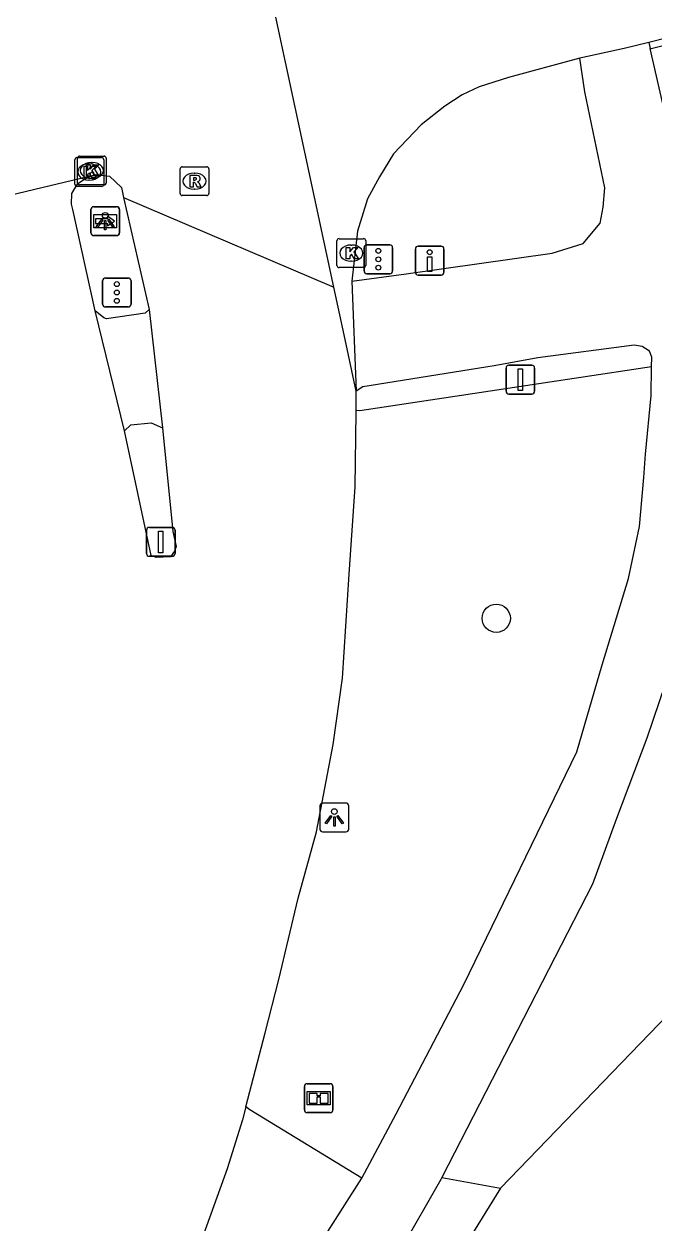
# Model space of a CAD drawing. Extents: x 162880 to 165536, y 384011 to 385179.
# Drawn here: x 164590.67 to 164612.46, y 385041.01 to 385082.51 of the extents above; entities that cross this region are included whole.
import ezdxf

# ---------------------------------------------------------------- set-up
doc = ezdxf.new("R2010")
doc.units = 0
for name, color, linetype in [('IMGEO_Boom', 7, 'Continuous'), ('IMGEO_Drukknoppaal', 7, 'Continuous'), ('IMGEO_Fietspad_open', 7, 'Continuous'), ('IMGEO_Groenvoorziening', 7, 'Continuous'), ('IMGEO_Informatiebord', 7, 'Continuous'), ('IMGEO_Kolk', 7, 'Continuous'), ('IMGEO_Lichtpunt', 7, 'Continuous'), ('IMGEO_OVBaan_gesloten', 7, 'Continuous'), ('IMGEO_Rijbaan_lokaal_gesloten', 7, 'Continuous'), ('IMGEO_Rijbaan_regionaal_gesloten', 7, 'Continuous'), ('IMGEO_Rioolput', 7, 'Continuous'), ('IMGEO_Verkeersbordpaal', 7, 'Continuous'), ('IMGEO_Verkeerseiland_open', 7, 'Continuous'), ('IMGEO_Verkeersregelinstallatiepaal', 7, 'Continuous'), ('IMGEO_Voetpad_open', 7, 'Continuous'), ('IMGEO_Wegwijzer', 7, 'Continuous')]:
    doc.layers.add(name, color=color, linetype=linetype)

msp = doc.modelspace()

# ---------------------------------------------------------------- linework, layer by layer
at = {"layer": 'IMGEO_Boom'}
msp.add_circle((164607.03, 385061.921), 0.489, dxfattribs=at)
at = {"layer": 'IMGEO_Drukknoppaal'}
for p, q in [((164604.228, 385073.91), (164604.228, 385074.71)), ((164604.228, 385074.71), (164604.228, 385073.91)), ((164604.328, 385074.81), (164605.118, 385074.81)), ((164605.118, 385074.81), (164604.328, 385074.81)), ((164605.218, 385074.71), (164605.218, 385073.91)), ((164605.218, 385073.91), (164605.218, 385074.71)), ((164605.118, 385073.81), (164604.328, 385073.81)), ((164604.328, 385073.81), (164605.118, 385073.81))]:
    msp.add_line(p, q, dxfattribs=at)
msp.add_lwpolyline([(164604.798, 385074.435), (164604.798, 385073.935), (164604.648, 385073.935), (164604.648, 385074.435), (164604.798, 385074.435)], dxfattribs=at)
msp.add_circle((164604.723, 385074.6), 0.085, dxfattribs=at)
for centre, start, end in [((164604.328, 385074.71), 90, 180), ((164604.328, 385074.71), 90, 180), ((164605.118, 385074.71), 0, 90), ((164605.118, 385074.71), 360, 90), ((164604.328, 385073.91), 180, 270), ((164604.328, 385073.91), 180, 270), ((164605.118, 385073.91), 270, 0), ((164605.118, 385073.91), 270, 0)]:
    msp.add_arc(centre, 0.1, start, end, dxfattribs=at)
at = {"layer": 'IMGEO_Fietspad_open'}
for points in [[(164612.311, 385081.867), (164612.364, 385081.651)], [(164613.279, 385077.671), (164612.364, 385081.651)], [(164602.031, 385073.594), (164603.907, 385073.857), (164608.969, 385074.566), (164610.041, 385074.903), (164610.624, 385075.603), (164610.734, 385076.158), (164610.795, 385076.829), (164610.102, 385080.149), (164609.926, 385081.32)], [(164595.001, 385072.611), (164594.869, 385072.492), (164593.524, 385072.298), (164593.435, 385072.322), (164593.14, 385072.567)], [(164612.412, 385070.632), (164612.419, 385070.962), (164612.339, 385071.176), (164612.088, 385071.339), (164611.811, 385071.386), (164608.473, 385070.946), (164606.958, 385070.669), (164602.407, 385069.933), (164602.181, 385069.784)], [(164602.374, 385042.534), (164603.567, 385044.765), (164605.912, 385049.235), (164609.827, 385057.3), (164610.703, 385060.313), (164611.609, 385063.296), (164611.988, 385065.101), (164612.143, 385066.799), (164612.203, 385067.603), (164612.398, 385069.637), (164612.412, 385070.632)], [(164614.637, 385069.386), (164614.677, 385068.661), (164614.632, 385067.781), (164614.603, 385067.496), (164614.448, 385065.965), (164614.26, 385064.83), (164614.085, 385063.963), (164613.807, 385062.809), (164613.099, 385060.291), (164612.245, 385057.775), (164611.199, 385054.988), (164610.359, 385052.718), (164605.146, 385042.553)], [(164594.145, 385068.416), (164594.366, 385068.623), (164595.075, 385068.691), (164595.469, 385068.518)], [(164600.955, 385040.305), (164602.374, 385042.534)], [(164605.146, 385042.553), (164605.111, 385042.484), (164603.739, 385040.09)]]:
    msp.add_lwpolyline(points, dxfattribs=at)
at = {"layer": 'IMGEO_Groenvoorziening'}
msp.add_lwpolyline([(164607.181, 385042.191), (164614.923, 385050.207)], dxfattribs=at)
at = {"layer": 'IMGEO_Informatiebord'}
for p, q in [((164600.383, 385044.901), (164600.383, 385045.701)), ((164600.383, 385045.701), (164600.383, 385044.901)), ((164600.483, 385045.801), (164601.273, 385045.801)), ((164601.273, 385045.801), (164600.483, 385045.801)), ((164601.373, 385045.701), (164601.373, 385044.901)), ((164601.373, 385044.901), (164601.373, 385045.701)), ((164601.273, 385044.801), (164600.483, 385044.801)), ((164600.483, 385044.801), (164601.273, 385044.801))]:
    msp.add_line(p, q, dxfattribs=at)
for points in [[(164600.484, 385045.533), (164601.272, 385045.533), (164601.272, 385045.069), (164600.484, 385045.069), (164600.484, 385045.533)], [(164600.549, 385045.468), (164600.549, 385045.134), (164600.824, 385045.134), (164600.825, 385045.347), (164600.929, 385045.348), (164600.93, 385045.134), (164601.207, 385045.134), (164601.207, 385045.468), (164600.931, 385045.468), (164600.931, 385045.388), (164600.825, 385045.388), (164600.825, 385045.468), (164600.549, 385045.468)]]:
    msp.add_lwpolyline(points, dxfattribs=at)
for centre, start, end in [((164600.483, 385045.701), 90, 180), ((164600.483, 385045.701), 90, 180), ((164601.273, 385045.701), 0, 90), ((164601.273, 385045.701), 360, 90), ((164600.483, 385044.901), 180, 270), ((164600.483, 385044.901), 180, 270), ((164601.273, 385044.901), 270, 0), ((164601.273, 385044.901), 270, 0)]:
    msp.add_arc(centre, 0.1, start, end, dxfattribs=at)
at = {"layer": 'IMGEO_Kolk'}
for p, q in [((164592.429, 385076.952), (164592.429, 385077.804)), ((164592.504, 385077.878), (164593.356, 385077.878)), ((164592.518, 385077.003), (164592.518, 385077.855)), ((164592.593, 385077.929), (164593.445, 385077.929)), ((164593.43, 385077.804), (164593.43, 385076.952)), ((164593.519, 385077.855), (164593.519, 385077.003)), ((164592.917, 385077.658), (164592.942, 385077.658)), ((164593.006, 385077.709), (164593.031, 385077.709)), ((164592.94, 385077.098), (164592.915, 385077.098)), ((164593.029, 385077.149), (164593.004, 385077.149)), ((164593.356, 385076.878), (164592.504, 385076.878)), ((164593.445, 385076.929), (164592.593, 385076.929)), ((164601.509, 385074.143), (164601.509, 385074.995)), ((164601.584, 385075.069), (164602.436, 385075.069)), ((164602.51, 385074.995), (164602.51, 385074.143)), ((164601.997, 385074.849), (164602.022, 385074.849)), ((164602.436, 385074.069), (164601.584, 385074.069)), ((164602.02, 385074.289), (164601.995, 385074.289))]:
    msp.add_line(p, q, dxfattribs=at)
for points in [[(164592.429, 385076.952), (164592.429, 385077.804)], [(164592.504, 385077.878), (164593.356, 385077.878)], [(164592.518, 385077.003), (164592.518, 385077.855)], [(164592.593, 385077.929), (164593.445, 385077.929)], [(164593.43, 385077.804), (164593.43, 385076.952)], [(164593.519, 385077.855), (164593.519, 385077.003)], [(164592.75, 385077.578), (164592.873, 385077.578), (164592.873, 385077.427), (164593.003, 385077.578), (164593.167, 385077.578), (164593.021, 385077.427), (164593.174, 385077.178), (164593.022, 385077.178), (164592.937, 385077.342), (164592.873, 385077.275), (164592.873, 385077.178), (164592.75, 385077.178), (164592.75, 385077.578)], [(164592.839, 385077.629), (164592.962, 385077.629), (164592.962, 385077.478), (164593.092, 385077.629), (164593.256, 385077.629), (164593.11, 385077.478), (164593.263, 385077.229), (164593.111, 385077.229), (164593.026, 385077.393), (164592.962, 385077.326), (164592.962, 385077.229), (164592.839, 385077.229), (164592.839, 385077.629)], [(164593.356, 385076.878), (164592.504, 385076.878)], [(164593.445, 385076.929), (164592.593, 385076.929)], [(164601.509, 385074.143), (164601.509, 385074.995)], [(164601.584, 385075.069), (164602.436, 385075.069)], [(164602.51, 385074.995), (164602.51, 385074.143)], [(164601.83, 385074.769), (164601.953, 385074.769), (164601.953, 385074.618), (164602.083, 385074.769), (164602.247, 385074.769), (164602.101, 385074.618), (164602.254, 385074.369), (164602.102, 385074.369), (164602.017, 385074.533), (164601.953, 385074.466), (164601.953, 385074.369), (164601.83, 385074.369), (164601.83, 385074.769)], [(164602.436, 385074.069), (164601.584, 385074.069)]]:
    msp.add_lwpolyline(points, dxfattribs=at)
for centre, start, end in [((164592.506, 385077.802), 91.552, 178.448), ((164592.506, 385077.802), 91.552, 178.448), ((164592.595, 385077.853), 91.552, 178.448), ((164592.595, 385077.853), 91.552, 178.448), ((164593.354, 385077.802), 1.552, 88.448), ((164593.354, 385077.802), 1.552, 88.448), ((164593.443, 385077.853), 1.552, 88.448), ((164593.443, 385077.853), 1.552, 88.448), ((164592.595, 385077.005), 181.552, 268.448), ((164592.595, 385077.005), 181.552, 268.448), ((164593.443, 385077.005), 271.552, 358.448), ((164593.443, 385077.005), 271.552, 358.448), ((164592.506, 385076.954), 181.552, 268.448), ((164592.506, 385076.954), 181.552, 268.448), ((164593.354, 385076.954), 271.552, 358.448), ((164593.354, 385076.954), 271.552, 358.448), ((164601.586, 385074.993), 91.552, 178.448), ((164601.586, 385074.993), 91.552, 178.448), ((164602.434, 385074.993), 1.552, 88.448), ((164602.434, 385074.993), 1.552, 88.448), ((164601.586, 385074.145), 181.552, 268.448), ((164601.586, 385074.145), 181.552, 268.448), ((164602.434, 385074.145), 271.552, 358.448), ((164602.434, 385074.145), 271.552, 358.448)]:
    msp.add_arc(centre, 0.0765, start, end, dxfattribs=at)
for centre, major_axis, ratio, start_param, end_param in [((164592.916, 385077.378), (-0.387, 0.002), 0.722429, 4.712389, 7.853982), ((164593.005, 385077.429), (-0.387, 0.002), 0.722429, 4.712389, 7.853982), ((164592.941, 385077.378), (-0.39, 0.002), 0.717154, 1.570796, 4.712389), ((164593.03, 385077.429), (-0.39, 0.002), 0.717154, 1.570796, 4.712389), ((164601.996, 385074.569), (-0.387, 0.002), 0.722429, 4.712389, 7.853982), ((164602.021, 385074.569), (-0.39, 0.002), 0.717154, 1.570796, 4.712389)]:
    msp.add_ellipse(centre, major_axis=major_axis, ratio=ratio, start_param=start_param, end_param=end_param, dxfattribs=at)
at = {"layer": 'IMGEO_Lichtpunt'}
for p, q in [((164593.888, 385076.174), (164593.08, 385076.174)), ((164593.888, 385076.174), (164593.08, 385076.174)), ((164592.986, 385076.079), (164592.986, 385075.272)), ((164592.986, 385076.079), (164592.986, 385075.272)), ((164593.982, 385075.272), (164593.982, 385076.079)), ((164593.982, 385075.272), (164593.982, 385076.079)), ((164593.08, 385075.178), (164593.888, 385075.178)), ((164593.08, 385075.178), (164593.888, 385075.178)), ((164600.921, 385055.429), (164600.921, 385054.622)), ((164600.921, 385055.429), (164600.921, 385054.622)), ((164601.823, 385055.524), (164601.015, 385055.524)), ((164601.823, 385055.524), (164601.015, 385055.524)), ((164601.917, 385054.622), (164601.917, 385055.429)), ((164601.917, 385054.622), (164601.917, 385055.429)), ((164601.015, 385054.528), (164601.823, 385054.528)), ((164601.015, 385054.528), (164601.823, 385054.528))]:
    msp.add_line(p, q, dxfattribs=at)
for points in [[(164593.36, 385075.743), (164593.399, 385075.715), (164593.211, 385075.453), (164593.173, 385075.48), (164593.36, 385075.743)], [(164593.572, 385075.715), (164593.61, 385075.742), (164593.797, 385075.48), (164593.758, 385075.452), (164593.572, 385075.715)], [(164593.462, 385075.695), (164593.509, 385075.695), (164593.509, 385075.373), (164593.462, 385075.373), (164593.462, 385075.695)], [(164601.295, 385055.093), (164601.334, 385055.065), (164601.146, 385054.803), (164601.108, 385054.83), (164601.295, 385055.093)], [(164601.397, 385055.045), (164601.444, 385055.045), (164601.444, 385054.723), (164601.397, 385054.723), (164601.397, 385055.045)], [(164601.507, 385055.065), (164601.545, 385055.092), (164601.732, 385054.83), (164601.693, 385054.802), (164601.507, 385055.065)]]:
    msp.add_lwpolyline(points, dxfattribs=at)
for centre in [(164593.485, 385075.877), (164601.42, 385055.227)]:
    msp.add_circle(centre, 0.0994, dxfattribs=at)
for centre, start, end in [((164593.08, 385076.079), 90, 180), ((164593.08, 385076.079), 90, 180), ((164593.888, 385076.079), 0, 90), ((164593.888, 385076.079), 0, 90), ((164593.08, 385075.272), 180, 270), ((164593.08, 385075.272), 180, 270), ((164593.888, 385075.272), 270, 0), ((164593.888, 385075.272), 270, 360), ((164601.015, 385055.429), 90, 180), ((164601.015, 385055.429), 90, 180), ((164601.823, 385055.429), 0, 90), ((164601.823, 385055.429), 0, 90), ((164601.015, 385054.622), 180, 270), ((164601.015, 385054.622), 180, 270), ((164601.823, 385054.622), 270, 0), ((164601.823, 385054.622), 270, 360)]:
    msp.add_arc(centre, 0.0946, start, end, dxfattribs=at)
at = {"layer": 'IMGEO_OVBaan_gesloten'}
for points in [[(164653.471, 385091.23), (164647.874, 385090.014), (164637.467, 385087.663), (164625.32, 385084.938), (164617.099, 385083.003), (164615.044, 385082.558), (164612.311, 385081.867)], [(164601.404, 385073.395), (164599.393, 385082.742)], [(164612.311, 385081.867), (164611.464, 385081.653), (164609.926, 385081.32)], [(164609.926, 385081.32), (164607.456, 385080.646), (164606.435, 385080.331), (164605.847, 385080.051), (164605.249, 385079.662), (164604.433, 385079.011), (164603.47, 385078.003), (164602.988, 385077.216), (164602.57, 385076.449), (164602.218, 385075.325), (164602.031, 385073.594)], [(164602.181, 385069.784), (164601.761, 385071.739), (164601.404, 385073.395)], [(164602.031, 385073.594), (164602.181, 385069.784)]]:
    msp.add_lwpolyline(points, dxfattribs=at)
at = {"layer": 'IMGEO_Rijbaan_lokaal_gesloten'}
for points in [[(164593.14, 385072.567), (164592.355, 385076.076), (164592.312, 385076.268), (164592.329, 385076.632), (164592.532, 385076.975), (164592.804, 385077.152), (164593.169, 385077.289)], [(164594.121, 385076.499), (164595.001, 385072.611)], [(164594.145, 385068.416), (164593.14, 385072.567)], [(164595.001, 385072.611), (164595.469, 385068.518)], [(164602.175, 385069.12), (164602.181, 385069.784)], [(164598.357, 385045.006), (164599.02, 385047.563), (164599.492, 385049.407), (164600.17, 385052.23), (164600.803, 385054.525), (164601.378, 385057.547), (164601.701, 385059.851), (164601.93, 385063.453), (164602.147, 385066.477), (164602.174, 385069.061), (164602.175, 385069.12)], [(164595.469, 385068.518), (164595.83, 385064.925), (164595.937, 385064.412), (164595.882, 385064.249), (164595.747, 385064.053), (164595.248, 385064.03), (164595.075, 385064.099), (164594.145, 385068.416)], [(164598.357, 385045.006), (164598.239, 385044.549), (164597.71, 385042.859), (164596.883, 385040.581)]]:
    msp.add_lwpolyline(points, dxfattribs=at)
at = {"layer": 'IMGEO_Rijbaan_regionaal_gesloten'}
for points in [[(164574.001, 385072.706), (164593.169, 385077.289)], [(164593.169, 385077.289), (164593.632, 385077.238), (164594.043, 385076.842), (164594.121, 385076.499)], [(164594.121, 385076.499), (164601.404, 385073.395)]]:
    msp.add_lwpolyline(points, dxfattribs=at)
at = {"layer": 'IMGEO_Rioolput'}
for p, q in [((164596.075, 385076.634), (164596.075, 385077.486)), ((164596.15, 385077.56), (164597.002, 385077.56)), ((164597.076, 385077.486), (164597.076, 385076.634)), ((164596.563, 385077.34), (164596.588, 385077.34)), ((164597.002, 385076.56), (164596.15, 385076.56)), ((164596.586, 385076.78), (164596.561, 385076.78))]:
    msp.add_line(p, q, dxfattribs=at)
for points in [[(164596.075, 385076.634), (164596.075, 385077.486)], [(164596.15, 385077.56), (164597.002, 385077.56)], [(164597.076, 385077.486), (164597.076, 385076.634)], [(164596.664, 385077.258), (164596.412, 385077.26), (164596.412, 385076.86)], [(164596.412, 385076.86), (164596.536, 385076.86), (164596.536, 385077.022), (164596.547, 385077.022)], [(164596.59, 385077.179), (164596.536, 385077.179), (164596.536, 385077.098)], [(164596.536, 385077.098), (164596.588, 385077.098)], [(164596.594, 385076.993), (164596.665, 385076.86), (164596.805, 385076.86), (164596.74, 385076.986)], [(164597.002, 385076.56), (164596.15, 385076.56)]]:
    msp.add_lwpolyline(points, dxfattribs=at)
for centre, radius, start, end in [((164596.152, 385077.484), 0.0765, 91.552, 178.448), ((164596.152, 385077.484), 0.0765, 91.552, 178.448), ((164597, 385077.484), 0.0765, 1.552, 88.448), ((164597, 385077.484), 0.0765, 1.552, 88.448), ((164596.546, 385076.969), 0.0533, 26.0293, 88.6989), ((164596.572, 385077.287), 0.19, 274.7715, 282.9687), ((164596.596, 385077.083), 0.0964, 77.0061, 93.1865), ((164596.61, 385077.14), 0.0378, 276.6634, 79.6772), ((164596.663, 385077.148), 0.109, 350.3612, 89.416), ((164596.661, 385077.148), 0.112, 277.5842, 350.9817), ((164596.645, 385076.933), 0.108, 29.5134, 73.7905), ((164596.152, 385076.636), 0.0765, 181.552, 268.448), ((164596.152, 385076.636), 0.0765, 181.552, 268.448), ((164597, 385076.636), 0.0765, 271.552, 358.448), ((164597, 385076.636), 0.0765, 271.552, 358.448)]:
    msp.add_arc(centre, radius, start, end, dxfattribs=at)
for centre, major_axis, ratio, start_param, end_param in [((164596.562, 385077.06), (-0.387, 0.002), 0.722429, 4.712389, 7.853982), ((164596.587, 385077.06), (-0.39, 0.002), 0.717154, 1.570796, 4.712389)]:
    msp.add_ellipse(centre, major_axis=major_axis, ratio=ratio, start_param=start_param, end_param=end_param, dxfattribs=at)
at = {"layer": 'IMGEO_Verkeersbordpaal'}
for p, q in [((164607.37, 385069.787), (164607.37, 385070.587)), ((164607.37, 385070.587), (164607.37, 385069.787)), ((164607.47, 385070.687), (164608.26, 385070.687)), ((164608.26, 385070.687), (164607.47, 385070.687)), ((164608.36, 385070.587), (164608.36, 385069.787)), ((164608.36, 385069.787), (164608.36, 385070.587)), ((164608.26, 385069.687), (164607.47, 385069.687)), ((164607.47, 385069.687), (164608.26, 385069.687)), ((164594.912, 385064.169), (164594.912, 385064.969)), ((164594.912, 385064.969), (164594.912, 385064.169)), ((164595.012, 385065.069), (164595.802, 385065.069)), ((164595.802, 385065.069), (164595.012, 385065.069)), ((164595.902, 385064.969), (164595.902, 385064.169)), ((164595.902, 385064.169), (164595.902, 385064.969)), ((164595.802, 385064.069), (164595.012, 385064.069)), ((164595.012, 385064.069), (164595.802, 385064.069))]:
    msp.add_line(p, q, dxfattribs=at)
for points in [[(164607.79, 385070.562), (164607.94, 385070.562), (164607.94, 385069.812), (164607.79, 385069.812), (164607.79, 385070.562)], [(164595.332, 385064.944), (164595.482, 385064.944), (164595.482, 385064.194), (164595.332, 385064.194), (164595.332, 385064.944)]]:
    msp.add_lwpolyline(points, dxfattribs=at)
for centre, start, end in [((164607.47, 385070.587), 90, 180), ((164607.47, 385070.587), 90, 180), ((164608.26, 385070.587), 0, 90), ((164608.26, 385070.587), 360, 90), ((164607.47, 385069.787), 180, 270), ((164607.47, 385069.787), 180, 270), ((164608.26, 385069.787), 270, 0), ((164608.26, 385069.787), 270, 0), ((164595.012, 385064.969), 90, 180), ((164595.012, 385064.969), 90, 180), ((164595.802, 385064.969), 0, 90), ((164595.802, 385064.969), 360, 90), ((164595.012, 385064.169), 180, 270), ((164595.012, 385064.169), 180, 270), ((164595.802, 385064.169), 270, 0), ((164595.802, 385064.169), 270, 0)]:
    msp.add_arc(centre, 0.1, start, end, dxfattribs=at)
at = {"layer": 'IMGEO_Verkeerseiland_open'}
msp.add_lwpolyline([(164612.412, 385070.632), (164602.309, 385069.106), (164602.175, 385069.12)], dxfattribs=at)
at = {"layer": 'IMGEO_Verkeersregelinstallatiepaal'}
for p, q in [((164602.45, 385073.955), (164602.45, 385074.755)), ((164602.45, 385074.755), (164602.45, 385073.955)), ((164602.55, 385074.855), (164603.34, 385074.855)), ((164603.34, 385074.855), (164602.55, 385074.855)), ((164603.44, 385074.755), (164603.44, 385073.955)), ((164603.44, 385073.955), (164603.44, 385074.755)), ((164593.491, 385073.706), (164594.281, 385073.706)), ((164594.281, 385073.706), (164593.491, 385073.706)), ((164603.34, 385073.855), (164602.55, 385073.855)), ((164602.55, 385073.855), (164603.34, 385073.855)), ((164593.391, 385072.806), (164593.391, 385073.606)), ((164593.391, 385073.606), (164593.391, 385072.806)), ((164594.381, 385073.606), (164594.381, 385072.806)), ((164594.381, 385072.806), (164594.381, 385073.606)), ((164594.281, 385072.706), (164593.491, 385072.706)), ((164593.491, 385072.706), (164594.281, 385072.706))]:
    msp.add_line(p, q, dxfattribs=at)
for centre in [(164602.945, 385074.645), (164602.945, 385074.355), (164602.945, 385074.065), (164593.886, 385073.496), (164593.886, 385073.206), (164593.886, 385072.916)]:
    msp.add_circle(centre, 0.085, dxfattribs=at)
for centre, start, end in [((164602.55, 385074.755), 90, 180), ((164602.55, 385074.755), 90, 180), ((164603.34, 385074.755), 0, 90), ((164603.34, 385074.755), 360, 90), ((164593.491, 385073.606), 90, 180), ((164593.491, 385073.606), 90, 180), ((164594.281, 385073.606), 0, 90), ((164594.281, 385073.606), 360, 90), ((164602.55, 385073.955), 180, 270), ((164602.55, 385073.955), 180, 270), ((164603.34, 385073.955), 270, 0), ((164603.34, 385073.955), 270, 0), ((164593.491, 385072.806), 180, 270), ((164593.491, 385072.806), 180, 270), ((164594.281, 385072.806), 270, 0), ((164594.281, 385072.806), 270, 0)]:
    msp.add_arc(centre, 0.1, start, end, dxfattribs=at)
at = {"layer": 'IMGEO_Voetpad_open'}
for points in [[(164612.364, 385081.651), (164612.401, 385081.66), (164614.836, 385082.268)], [(164602.374, 385042.534), (164598.487, 385044.895), (164598.357, 385045.006)], [(164605.146, 385042.553), (164607.181, 385042.191)], [(164607.181, 385042.191), (164605.761, 385039.885)]]:
    msp.add_lwpolyline(points, dxfattribs=at)
at = {"layer": 'IMGEO_Wegwijzer'}
for p, q in [((164593.084, 385076.176), (164593.874, 385076.176)), ((164593.874, 385076.176), (164593.084, 385076.176)), ((164592.984, 385075.276), (164592.984, 385076.076)), ((164592.984, 385076.076), (164592.984, 385075.276)), ((164593.974, 385076.076), (164593.974, 385075.276)), ((164593.974, 385075.276), (164593.974, 385076.076)), ((164593.874, 385075.176), (164593.084, 385075.176)), ((164593.084, 385075.176), (164593.874, 385075.176))]:
    msp.add_line(p, q, dxfattribs=at)
for points in [[(164593.085, 385075.908), (164593.873, 385075.908), (164593.873, 385075.444), (164593.085, 385075.444), (164593.085, 385075.908)], [(164593.15, 385075.76), (164593.15, 385075.676), (164593.15, 385075.592), (164593.561, 385075.592), (164593.561, 385075.509), (164593.808, 385075.676), (164593.561, 385075.843), (164593.561, 385075.76), (164593.15, 385075.76)]]:
    msp.add_lwpolyline(points, dxfattribs=at)
for centre, start, end in [((164593.084, 385076.076), 90, 180), ((164593.084, 385076.076), 90, 180), ((164593.874, 385076.076), 0, 90), ((164593.874, 385076.076), 360, 90), ((164593.084, 385075.276), 180, 270), ((164593.084, 385075.276), 180, 270), ((164593.874, 385075.276), 270, 0), ((164593.874, 385075.276), 270, 0)]:
    msp.add_arc(centre, 0.1, start, end, dxfattribs=at)

doc.saveas('drawing.dxf')
